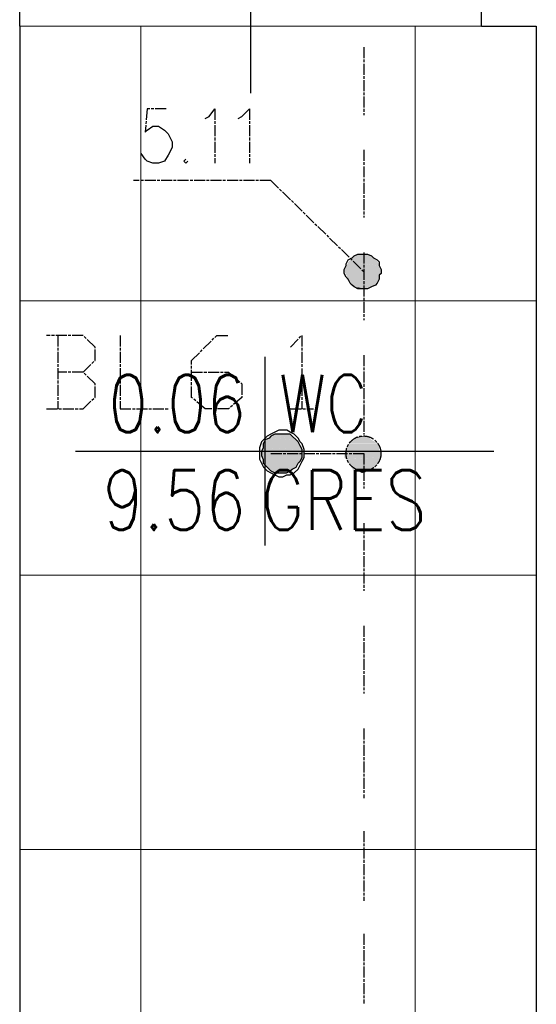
# Model space of a CAD drawing. Header units: millimetres. Extents: x -523 to 1404227, y -783705 to 1038705.
# Tile 474 of 508: x 906933 to 908063, y 221442 to 223594. Entities that reach past the tile are written whole.
import ezdxf
from ezdxf.enums import TextEntityAlignment as Align

# ---------------------------------------------------------------- set-up
doc = ezdxf.new("R2010")
doc.units = ezdxf.units.MM
doc.linetypes.add('ACAD_ISO08W100', pattern=[36, 24, -3, 6, -3])
doc.layers.add('!!ELEKTRYKA', color=7, linetype='Continuous')
doc.styles.add('ROMANS', font='romans', dxfattribs={"width": 0.7})

# ---------------------------------------------------------------- blocks, each defined once
blk = doc.blocks.new('dr1h901')
at = {"color": 0}
blk.add_line((-0.5, 0), (-0.5, 1), dxfattribs=at)
blk.add_line((0, 0.3622), (0, -0.2655))
blk.add_arc((-0.5, 0), 1, 0, 90, dxfattribs=at)
blk = doc.blocks.new('bikmet')
blk.add_line((0, 1.65), (0, -1.65))
at = {"style": 'ROMANS', "width": 0.8}
blk.add_attdef('NRPOM', text='', height=1, dxfattribs=at).set_placement((-0.333, 0.333), align=Align.RIGHT)
blk.add_attdef('NWAPOM', (0.25, 0.333), '', height=1, dxfattribs=at)
blk.add_attdef('RAREA', text='', height=1.042, dxfattribs=at).set_placement((-0.333, -0.333), align=Align.TOP_RIGHT)
blk.add_attdef('PODLOGA', text='', height=1.042, dxfattribs=at).set_placement((0.25, -0.333), align=Align.TOP_LEFT)

msp = doc.modelspace()

# ---------------------------------------------------------------- linework, layer by layer
at = {"layer": '!!ELEKTRYKA', "color": 252}
for p, q in [((906932.7, 223580.06), (906932.7, 223765.06)), ((907942.7, 223580.06), (907942.7, 223765.06)), ((906932.7, 223580.06), (906932.7, 219430.06)), ((907942.7, 223580.06), (908062.7, 223580.06)), ((908062.7, 223580.06), (908062.7, 221290.06))]:
    msp.add_line(p, q, dxfattribs=at)
at = {"layer": '!!ELEKTRYKA', "color": 252, "lineweight": 15, "ltscale": 15}
for p, q in [((908062.7, 223580.06), (906932.7, 223580.06)), ((907197.7, 223580.06), (907197.7, 219430.06)), ((907797.7, 223580.06), (907797.7, 219430.06)), ((908062.7, 222980.06), (906932.7, 222980.06)), ((908062.7, 222380.06), (906932.7, 222380.06)), ((908062.7, 221780.06), (906932.7, 221780.06))]:
    msp.add_line(p, q, dxfattribs=at)
at = {"layer": '!!ELEKTRYKA', "color": 7}
msp.add_line((907054.54, 222650.99), (907969.64, 222650.99), dxfattribs=at)
at = {"layer": '!!ELEKTRYKA', "color": 5, "linetype": 'ACAD_ISO08W100', "lineweight": -3}
for points in [[(907685.55, 223534.25), (907685.55, 223386.03)], [(907253.15, 223399.6), (907211.3, 223399.6), (907206.99, 223348.76), (907211.3, 223353.01), (907223.61, 223361.5), (907236.54, 223361.5), (907249.46, 223353.01), (907257.46, 223344.58), (907266.08, 223327.59), (907266.08, 223314.91), (907257.46, 223297.98), (907249.46, 223285.3), (907236.54, 223281.06), (907223.61, 223281.06), (907211.3, 223285.3), (907206.99, 223289.49), (907198.38, 223302.23)], [(907338.46, 223378.38), (907347.06, 223382.62), (907359.35, 223399.52), (907359.35, 223281.02)], [(907410.22, 223378.38), (907418.82, 223382.62), (907435.4, 223399.57), (907435.4, 223281.04)], [(907685.55, 223309.83), (907685.55, 223161.67)], [(907295.84, 223289.52), (907291.53, 223285.28), (907295.84, 223281.03), (907300.14, 223285.28)], [(907482.22, 223242.92), (907181.81, 223242.92)], [(907481.99, 223242.92), (907685.14, 223044)], [(907685.55, 223085.47), (907685.55, 222937.31)], [(907071.54, 222823.78), (907097.44, 222849.19), (907097.44, 222878.79), (907071.54, 222904.2), (906991.36, 222904.2)], [(907016.2, 222904.3), (907016.2, 222743.42)], [(907152.14, 222904.22), (907152.14, 222743.38), (907258.05, 222743.38)], [(907308.78, 222823.78), (907389.32, 222823.78), (907418.83, 222798.39), (907418.83, 222768.76), (907389.32, 222743.37), (907338.29, 222743.37), (907308.78, 222768.76), (907308.78, 222849.18), (907364.12, 222904.2), (907389.32, 222904.2)], [(907524.77, 222878.79), (907549.92, 222904.19), (907549.92, 222743.33)], [(907685.55, 222861.12), (907685.55, 222687.53)], [(906991.36, 222743.35), (907071.54, 222743.35), (907097.44, 222768.76), (907097.44, 222798.37), (907071.54, 222823.78), (907016.65, 222823.78)], [(907469.57, 222743.37), (907469.57, 222768.79)], [(907524.77, 222743.33), (907575.69, 222743.33)], [(907481.99, 222646.05), (907685.14, 222646.05), (907685.14, 222569.82)], [(907685.55, 222493.59), (907685.55, 222345.42)], [(907685.55, 222269.23), (907685.55, 222121.07)], [(907685.55, 222044.81), (907685.55, 221892.42)], [(907685.55, 221820.45), (907685.55, 221668.06)], [(907685.55, 221596.09), (907685.55, 221443.7)]]:
    msp.add_lwpolyline(points, dxfattribs=at)
for points in [[(907710.78, 223014.34), (907702.21, 223010.11), (907693.63, 223005.89), (907689.34, 223005.89), (907680.76, 223005.89), (907672.18, 223005.89), (907664.22, 223010.11), (907659.93, 223014.34), (907655.64, 223018.57), (907651.35, 223027.09), (907647.06, 223031.32), (907642.77, 223039.77), (907642.77, 223048.23), (907647.06, 223056.68), (907647.06, 223060.91), (907651.35, 223069.37), (907659.93, 223073.6), (907664.22, 223077.89), (907672.18, 223082.11), (907676.47, 223082.11), (907685.05, 223082.11), (907693.63, 223082.11), (907702.21, 223077.89), (907706.5, 223073.6), (907714.46, 223069.37), (907718.75, 223065.14), (907718.75, 223056.68), (907723.04, 223048.23), (907723.04, 223039.77), (907718.75, 223035.54), (907718.75, 223027.09), (907714.46, 223018.57)], [(907554.75, 222645.93), (907554.75, 222654.4), (907550.46, 222667.11), (907546.16, 222671.34), (907541.86, 222679.82), (907533.27, 222688.29), (907524.67, 222692.52), (907516.69, 222696.76), (907508.1, 222696.76), (907499.5, 222696.76), (907490.91, 222692.52), (907482.31, 222688.29), (907474.33, 222684.05), (907465.74, 222675.58), (907461.44, 222671.34), (907457.14, 222658.64), (907457.14, 222650.16), (907457.14, 222641.69), (907457.14, 222633.28), (907461.44, 222624.81), (907465.74, 222616.34), (907474.33, 222607.87), (907482.31, 222603.63), (907490.91, 222599.39), (907499.5, 222595.16), (907508.1, 222595.16), (907516.69, 222599.39), (907524.67, 222599.39), (907533.27, 222603.63), (907541.86, 222612.1), (907546.16, 222620.57), (907550.46, 222629.05), (907554.75, 222637.52)], [(907550.3, 222645.96), (907550.3, 222654.43), (907546, 222662.9), (907541.7, 222671.37), (907537.41, 222675.61), (907528.81, 222684.08), (907524.51, 222688.32), (907516.53, 222688.32), (907507.94, 222688.32), (907499.35, 222688.32), (907490.75, 222688.32), (907482.16, 222684.08), (907478.47, 222679.84), (907469.88, 222675.61), (907465.58, 222667.14), (907465.58, 222658.67), (907461.29, 222650.19), (907461.29, 222641.72), (907465.58, 222633.25), (907465.58, 222624.78), (907469.88, 222620.54), (907478.47, 222612.07), (907482.16, 222607.84), (907490.75, 222603.66), (907499.35, 222603.66), (907507.94, 222603.66), (907516.53, 222603.66), (907524.51, 222607.84), (907528.81, 222612.07), (907537.41, 222616.31), (907541.7, 222624.78), (907546, 222629.02), (907550.3, 222637.49)]]:
    msp.add_lwpolyline(points, close=True, dxfattribs=at)
msp.add_circle((907684.64, 222646.13), 38.25, dxfattribs=at)
msp.add_circle((907684.64, 222646.13), 38.25, dxfattribs=at)
for points in [[(907672.74, 223082.06), (907702.14, 223077.84), (907664.16, 223077.84)], [(907672.44, 223082.09), (907693.88, 223082.09), (907701.84, 223077.86)], [(907651.89, 223065.05), (907719.29, 223056.6), (907647.6, 223056.6)], [(907656.03, 223069.29), (907715.46, 223065.06), (907651.74, 223065.06)], [(907651.74, 223065.06), (907715.46, 223065.06), (907719.75, 223056.61)], [(907660.17, 223073.59), (907711.02, 223069.36), (907655.88, 223069.36)], [(907655.88, 223069.36), (907711.02, 223069.36), (907715.31, 223065.07)], [(907664.31, 223077.83), (907706.58, 223073.6), (907660.02, 223073.6)], [(907660.02, 223073.6), (907706.58, 223073.6), (907710.87, 223069.37)], [(907664.16, 223077.84), (907702.14, 223077.84), (907706.43, 223073.61)], [(907647.06, 223056.68), (907723.04, 223048.23), (907642.77, 223048.23)], [(907642.77, 223048.23), (907723.04, 223044), (907642.77, 223044)], [(907642.77, 223048.23), (907723.04, 223048.23), (907723.04, 223044)], [(907642.77, 223044), (907718.75, 223035.54), (907647.06, 223035.54)], [(907642.77, 223044), (907723.04, 223044), (907718.75, 223035.54)], [(907647.6, 223056.6), (907719.29, 223056.6), (907723.58, 223048.14)], [(907647.6, 223035.46), (907719.29, 223027), (907647.6, 223027)], [(907647.6, 223035.46), (907719.29, 223035.46), (907719.29, 223027)], [(907647.6, 223027), (907715.61, 223022.71), (907651.89, 223022.71)], [(907647.6, 223027), (907719.29, 223027), (907715.61, 223022.71)], [(907651.74, 223022.72), (907711.17, 223014.27), (907656.03, 223014.27)], [(907651.74, 223022.72), (907715.46, 223022.72), (907711.17, 223014.27)], [(907655.88, 223014.28), (907702.44, 223010.05), (907664.46, 223010.05)], [(907655.88, 223014.28), (907711.02, 223014.28), (907702.44, 223010.05)], [(907668.3, 223010.09), (907689.74, 223005.87), (907676.88, 223005.87)], [(907668.3, 223010.09), (907697.71, 223010.09), (907689.74, 223005.87)], [(907469.72, 222671.4), (907545.84, 222667.17), (907465.43, 222667.17)], [(907469.57, 222675.61), (907541.38, 222671.37), (907469.57, 222671.37)], [(907469.57, 222675.61), (907541.38, 222675.61), (907541.38, 222671.37)], [(907469.57, 222671.37), (907541.38, 222671.37), (907545.68, 222667.14)], [(907478, 222679.87), (907536.93, 222675.64), (907473.71, 222675.64)], [(907482.14, 222684.14), (907533.09, 222679.9), (907477.85, 222679.9)], [(907477.85, 222679.9), (907533.09, 222679.9), (907537.38, 222675.67)], [(907486.28, 222688.4), (907528.63, 222684.16), (907481.99, 222684.16)], [(907481.99, 222684.16), (907528.63, 222684.16), (907532.93, 222679.93)], [(907486.13, 222688.37), (907524.18, 222688.37), (907528.47, 222684.13)], [(907711.17, 222671.4), (907651.74, 222667.17), (907715.46, 222667.17)], [(907711.17, 222671.4), (907656.03, 222671.4), (907651.74, 222667.17)], [(907702.44, 222675.59), (907655.88, 222671.36), (907711.02, 222671.36)], [(907702.44, 222675.59), (907664.46, 222675.59), (907655.88, 222671.36)], [(907697.85, 222679.87), (907664.16, 222675.65), (907702.14, 222675.65)], [(907697.85, 222679.87), (907668.45, 222679.87), (907664.16, 222675.65)], [(907689.74, 222684.13), (907668.3, 222679.9), (907697.71, 222679.9)], [(907689.74, 222684.13), (907676.88, 222684.13), (907668.3, 222679.9)], [(907465.58, 222658.67), (907550.3, 222654.43), (907461.29, 222654.43)], [(907461.29, 222654.43), (907550.3, 222650.19), (907461.29, 222650.19)], [(907461.29, 222654.43), (907550.3, 222654.43), (907550.3, 222650.19)], [(907461.29, 222650.19), (907550.3, 222645.96), (907461.29, 222645.96)], [(907461.29, 222650.19), (907550.3, 222650.19), (907550.3, 222645.96)], [(907465.43, 222667.17), (907545.84, 222662.93), (907465.43, 222662.93)], [(907465.43, 222667.17), (907545.84, 222667.17), (907545.84, 222662.93)], [(907465.43, 222662.93), (907545.84, 222658.7), (907465.43, 222658.7)], [(907465.43, 222662.93), (907545.84, 222662.93), (907545.84, 222658.7)], [(907465.43, 222658.7), (907545.84, 222658.7), (907550.14, 222654.46)], [(907718.75, 222654.53), (907642.77, 222646.07), (907723.04, 222646.07)], [(907718.75, 222654.53), (907647.06, 222654.53), (907642.77, 222646.07)], [(907715.61, 222667.14), (907647.6, 222658.69), (907719.29, 222658.69)], [(907715.61, 222667.14), (907651.89, 222667.14), (907647.6, 222658.69)], [(907719.29, 222658.69), (907647.6, 222654.46), (907719.29, 222654.46)], [(907719.29, 222658.69), (907647.6, 222658.69), (907647.6, 222654.46)], [(907461.29, 222645.96), (907550.3, 222641.72), (907461.29, 222641.72)], [(907461.29, 222645.96), (907550.3, 222645.96), (907550.3, 222641.72)], [(907461.29, 222641.72), (907550.3, 222637.49), (907461.29, 222637.49)], [(907461.29, 222641.72), (907550.3, 222641.72), (907550.3, 222637.49)], [(907461.29, 222637.49), (907546, 222633.25), (907465.58, 222633.25)], [(907461.29, 222637.49), (907550.3, 222637.49), (907546, 222633.25)], [(907465.43, 222633.28), (907545.84, 222629.05), (907465.43, 222629.05)], [(907465.43, 222633.28), (907545.84, 222633.28), (907545.84, 222629.05)], [(907465.43, 222629.05), (907545.84, 222624.81), (907465.43, 222624.81)], [(907465.43, 222629.05), (907545.84, 222629.05), (907545.84, 222624.81)], [(907723.04, 222646.07), (907642.77, 222637.56), (907723.04, 222637.56)], [(907723.04, 222646.07), (907642.77, 222646.07), (907642.77, 222637.56)], [(907723.04, 222637.56), (907642.77, 222637.56), (907647.06, 222633.33)], [(907723.58, 222637.49), (907647.6, 222633.26), (907719.29, 222633.26)], [(907719.29, 222633.26), (907647.6, 222633.26), (907651.89, 222624.8)], [(907719.75, 222633.29), (907651.74, 222624.83), (907715.46, 222624.83)], [(907469.57, 222624.84), (907541.38, 222620.61), (907469.57, 222620.61)], [(907469.57, 222624.84), (907541.38, 222624.84), (907541.38, 222620.61)], [(907469.57, 222620.61), (907537.09, 222616.37), (907473.86, 222616.37)], [(907469.57, 222620.61), (907541.38, 222620.61), (907537.09, 222616.37)], [(907473.71, 222616.4), (907533.24, 222612.17), (907478, 222612.17)], [(907473.71, 222616.4), (907536.93, 222616.4), (907533.24, 222612.17)], [(907481.99, 222612.17), (907528.63, 222607.94), (907481.99, 222607.94)], [(907481.99, 222612.17), (907528.63, 222612.17), (907528.63, 222607.94)], [(907486.13, 222607.97), (907519.88, 222603.73), (907490.42, 222603.73)], [(907486.13, 222607.97), (907524.18, 222607.97), (907519.88, 222603.73)], [(907715.46, 222624.83), (907651.74, 222624.83), (907656.03, 222620.54)], [(907715.31, 222624.8), (907655.88, 222620.57), (907711.02, 222620.57)], [(907711.02, 222620.57), (907655.88, 222620.57), (907660.17, 222612.12)], [(907710.87, 222620.6), (907660.02, 222612.15), (907706.58, 222612.15)], [(907706.58, 222612.15), (907660.02, 222612.15), (907664.31, 222607.92)], [(907706.43, 222612.12), (907664.16, 222607.89), (907702.14, 222607.89)], [(907693.88, 222607.95), (907672.44, 222607.95), (907681.02, 222603.72)], [(907694.27, 222607.85), (907681.41, 222603.62), (907685.7, 222603.62)]]:
    msp.add_solid(points, dxfattribs=at)

# ---------------------------------------------------------------- block references
at = {"layer": '!!ELEKTRYKA', "color": 252, "xscale": -900, "yscale": 900, "zscale": -900}
msp.add_blockref('dr1h901', (907437.7, 223672.56), dxfattribs=at)
at = {"layer": '!!ELEKTRYKA', "color": 18}
ref = msp.add_blockref('bikmet', (907468.73, 222650.99), dxfattribs=dict(at, xscale=125, yscale=125, zscale=125))
ref.add_attrib('NRPOM', '0.06', dxfattribs={"layer": '0', "height": 125, "style": 'ROMANS', "width": 0.8}).set_placement((907427.06, 222692.65), align=Align.RIGHT)
ref.add_attrib('NWAPOM', 'WC', (907499.98, 222692.65), dxfattribs={"layer": '0', "height": 125, "style": 'ROMANS', "width": 0.8})
ref.add_attrib('RAREA', '9.56', dxfattribs={"layer": '0', "height": 130.208, "style": 'ROMANS', "width": 0.8}).set_placement((907427.06, 222609.32), align=Align.TOP_RIGHT)
ref.add_attrib('PODLOGA', '  GRES', dxfattribs={"layer": '0', "height": 130.208, "style": 'ROMANS', "width": 0.8}).set_placement((907317.95, 222609.32), align=Align.TOP_LEFT)

doc.saveas('drawing.dxf')
